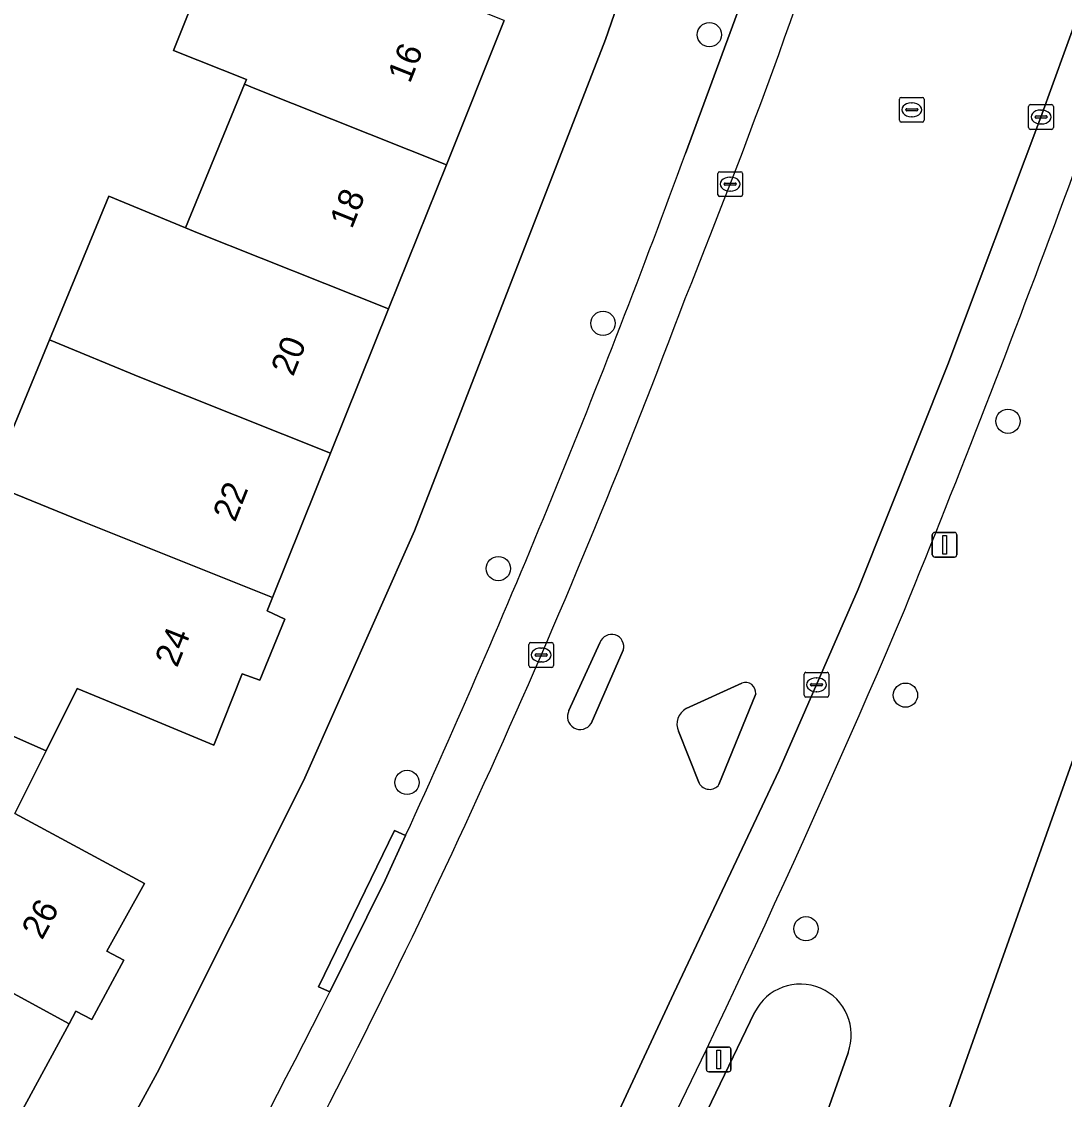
# Model space of a CAD drawing. Extents: x 161771 to 163125, y 382475 to 383179.
# Drawn here: x 162446.17 to 162488.21, y 382677.91 to 382721.38 of the extents above; entities that cross this region are included whole.
import ezdxf

# ---------------------------------------------------------------- set-up
doc = ezdxf.new("R2010")
doc.units = 0
for name, color, linetype in [('IMGEO_Boom', 7, 'Continuous'), ('IMGEO_Erf', 7, 'Continuous'), ('IMGEO_Groenvoorziening', 7, 'Continuous'), ('IMGEO_Kolk', 7, 'Continuous'), ('IMGEO_Lichtmast', 7, 'Continuous'), ('IMGEO_Pand', 7, 'Continuous'), ('IMGEO_Pand_nummerreeks', 7, 'Continuous'), ('IMGEO_Parkeervlak_open', 7, 'Continuous'), ('IMGEO_Rijbaan_lokaal_open', 7, 'Continuous'), ('IMGEO_Rioolput', 7, 'Continuous'), ('IMGEO_Verkeerseiland_gesloten', 7, 'Continuous'), ('IMGEO_Voetpad_open', 7, 'Continuous')]:
    doc.layers.add(name, color=color, linetype=linetype)

msp = doc.modelspace()

# ---------------------------------------------------------------- linework, layer by layer
at = {"layer": 'IMGEO_Boom'}
for centre in [(162473.901, 382720.852), (162469.612, 382709.21), (162485.937, 382705.262), (162465.393, 382699.319), (162481.805, 382694.214), (162461.711, 382690.692), (162477.794, 382684.79)]:
    msp.add_circle(centre, 0.489, dxfattribs=at)
at = {"layer": 'IMGEO_Erf'}
for points in [[(162443.703, 382664.454), (162451.64, 382678.977), (162457.539, 382690.752), (162462.007, 382700.842), (162469.715, 382720.652), (162475.552, 382737.539)], [(162444.892, 382702.731), (162447.3, 382708.547), (162449.695, 382714.334), (162452.784, 382713.055), (162455.16, 382718.857), (162455.238, 382719.049), (162452.301, 382720.22), (162454.546, 382725.853)], [(162465.631, 382721.422), (162463.297, 382715.607), (162460.961, 382709.789), (162458.626, 382703.973), (162456.29, 382698.156), (162456.071, 382697.61), (162456.782, 382697.283), (162455.781, 382694.817), (162455.069, 382695.075), (162453.917, 382692.194), (162450.857, 382693.467), (162448.418, 382694.482), (162447.161, 382691.963), (162445.904, 382689.444), (162448.268, 382688.161), (162451.121, 382686.613), (162449.614, 382683.889), (162450.293, 382683.522), (162449.005, 382681.134), (162448.364, 382681.47), (162448.085, 382680.957), (162445.09, 382675.453)], [(162489.16, 382693.298), (162468.305, 382634.573)]]:
    msp.add_lwpolyline(points, dxfattribs=at)
at = {"layer": 'IMGEO_Groenvoorziening'}
msp.add_lwpolyline([(162475.724, 382681.413), (162471.572, 382672.776), (162467.61, 382665.208), (162467.59, 382664.935), (162467.772, 382664.73), (162473.013, 382662.713), (162473.51, 382662.915), (162479.491, 382679.788)], dxfattribs=at)
msp.add_arc((162477.567, 382680.506), 2.054, 339.5374, 153.794, dxfattribs=at)
at = {"layer": 'IMGEO_Kolk'}
for p, q in [((162486.846, 382718.032), (162487.698, 382718.032)), ((162486.771, 382717.106), (162486.771, 382717.958)), ((162487.073, 382717.575), (162487.471, 382717.575)), ((162487.259, 382717.812), (162487.284, 382717.812)), ((162487.772, 382717.958), (162487.772, 382717.106)), ((162487.03, 382717.526), (162487.03, 382717.538)), ((162487.468, 382717.489), (162487.07, 382717.489)), ((162487.282, 382717.252), (162487.257, 382717.252)), ((162487.514, 382717.538), (162487.514, 382717.526)), ((162487.698, 382717.032), (162486.846, 382717.032)), ((162474.239, 382714.398), (162474.239, 382715.25)), ((162474.314, 382715.324), (162475.166, 382715.324)), ((162474.727, 382715.104), (162474.752, 382715.104)), ((162475.24, 382715.25), (162475.24, 382714.398)), ((162474.498, 382714.818), (162474.498, 382714.83)), ((162474.936, 382714.781), (162474.538, 382714.781)), ((162474.541, 382714.867), (162474.939, 382714.867)), ((162474.75, 382714.544), (162474.725, 382714.544)), ((162474.982, 382714.83), (162474.982, 382714.818)), ((162475.166, 382714.324), (162474.314, 382714.324)), ((162466.694, 382696.332), (162467.546, 382696.332)), ((162466.619, 382695.406), (162466.619, 382696.258)), ((162466.878, 382695.826), (162466.878, 382695.838)), ((162466.921, 382695.875), (162467.319, 382695.875)), ((162467.107, 382696.112), (162467.132, 382696.112)), ((162467.362, 382695.838), (162467.362, 382695.826)), ((162467.62, 382696.258), (162467.62, 382695.406)), ((162467.316, 382695.789), (162466.918, 382695.789)), ((162467.13, 382695.552), (162467.105, 382695.552)), ((162467.546, 382695.332), (162466.694, 382695.332)), ((162477.719, 382694.207), (162477.719, 382695.059)), ((162477.794, 382695.133), (162478.646, 382695.133)), ((162478.72, 382695.059), (162478.72, 382694.207)), ((162477.978, 382694.627), (162477.978, 382694.639)), ((162478.416, 382694.59), (162478.018, 382694.59)), ((162478.021, 382694.676), (162478.419, 382694.676)), ((162478.207, 382694.913), (162478.232, 382694.913)), ((162478.462, 382694.639), (162478.462, 382694.627)), ((162478.646, 382694.133), (162477.794, 382694.133)), ((162478.23, 382694.353), (162478.205, 382694.353))]:
    msp.add_line(p, q, dxfattribs=at)
for points in [[(162486.846, 382718.032), (162487.698, 382718.032)], [(162486.771, 382717.106), (162486.771, 382717.958)], [(162487.772, 382717.958), (162487.772, 382717.106)], [(162487.698, 382717.032), (162486.846, 382717.032)], [(162474.239, 382714.398), (162474.239, 382715.25)], [(162474.314, 382715.324), (162475.166, 382715.324)], [(162475.24, 382715.25), (162475.24, 382714.398)], [(162475.166, 382714.324), (162474.314, 382714.324)], [(162466.694, 382696.332), (162467.546, 382696.332)], [(162466.619, 382695.406), (162466.619, 382696.258)], [(162467.62, 382696.258), (162467.62, 382695.406)], [(162467.546, 382695.332), (162466.694, 382695.332)], [(162477.719, 382694.207), (162477.719, 382695.059)], [(162477.794, 382695.133), (162478.646, 382695.133)], [(162478.72, 382695.059), (162478.72, 382694.207)], [(162478.646, 382694.133), (162477.794, 382694.133)]]:
    msp.add_lwpolyline(points, dxfattribs=at)
for centre, radius, start, end in [((162486.848, 382717.956), 0.0765, 91.552, 178.448), ((162486.848, 382717.956), 0.0765, 91.552, 178.448), ((162487.696, 382717.956), 0.0765, 1.552, 88.448), ((162487.696, 382717.956), 0.0765, 1.552, 88.448), ((162487.07, 382717.535), 0.0403, 85.8775, 175.7526), ((162487.475, 382717.537), 0.0386, 1.7309, 96.639), ((162487.067, 382717.525), 0.0366, 178.938, 274.7102), ((162487.471, 382717.532), 0.043, 264.8664, 352.4533), ((162486.848, 382717.108), 0.0765, 181.552, 268.448), ((162486.848, 382717.108), 0.0765, 181.552, 268.448), ((162487.696, 382717.108), 0.0765, 271.552, 358.448), ((162487.696, 382717.108), 0.0765, 271.552, 358.448), ((162474.316, 382715.248), 0.0765, 91.552, 178.448), ((162474.316, 382715.248), 0.0765, 91.552, 178.448), ((162475.164, 382715.248), 0.0765, 1.552, 88.448), ((162475.164, 382715.248), 0.0765, 1.552, 88.448), ((162474.538, 382714.827), 0.0403, 85.8775, 175.7526), ((162474.535, 382714.817), 0.0366, 178.938, 274.7102), ((162474.939, 382714.824), 0.043, 264.8664, 352.4533), ((162474.943, 382714.829), 0.0386, 1.7309, 96.639), ((162474.316, 382714.4), 0.0765, 181.552, 268.448), ((162474.316, 382714.4), 0.0765, 181.552, 268.448), ((162475.164, 382714.4), 0.0765, 271.552, 358.448), ((162475.164, 382714.4), 0.0765, 271.552, 358.448), ((162466.696, 382696.256), 0.0765, 91.552, 178.448), ((162466.696, 382696.256), 0.0765, 91.552, 178.448), ((162467.544, 382696.256), 0.0765, 1.552, 88.448), ((162467.544, 382696.256), 0.0765, 1.552, 88.448), ((162466.918, 382695.835), 0.0403, 85.8775, 175.7526), ((162467.323, 382695.837), 0.0386, 1.7309, 96.639), ((162466.696, 382695.408), 0.0765, 181.552, 268.448), ((162466.696, 382695.408), 0.0765, 181.552, 268.448), ((162466.915, 382695.825), 0.0366, 178.938, 274.7102), ((162467.319, 382695.832), 0.043, 264.8664, 352.4533), ((162467.544, 382695.408), 0.0765, 271.552, 358.448), ((162467.544, 382695.408), 0.0765, 271.552, 358.448), ((162477.796, 382695.057), 0.0765, 91.552, 178.448), ((162477.796, 382695.057), 0.0765, 91.552, 178.448), ((162478.644, 382695.057), 0.0765, 1.552, 88.448), ((162478.644, 382695.057), 0.0765, 1.552, 88.448), ((162478.018, 382694.636), 0.0403, 85.8775, 175.7526), ((162478.015, 382694.626), 0.0366, 178.938, 274.7102), ((162478.419, 382694.633), 0.043, 264.8664, 352.4533), ((162478.423, 382694.638), 0.0386, 1.7309, 96.639), ((162477.796, 382694.209), 0.0765, 181.552, 268.448), ((162477.796, 382694.209), 0.0765, 181.552, 268.448), ((162478.644, 382694.209), 0.0765, 271.552, 358.448), ((162478.644, 382694.209), 0.0765, 271.552, 358.448)]:
    msp.add_arc(centre, radius, start, end, dxfattribs=at)
for centre, major_axis, ratio, start_param, end_param in [((162487.258, 382717.532), (-0.387, 0.002), 0.722429, 4.712389, 7.853982), ((162487.283, 382717.532), (-0.39, 0.002), 0.717154, 1.570796, 4.712389), ((162474.726, 382714.824), (-0.387, 0.002), 0.722429, 4.712389, 7.853982), ((162474.751, 382714.824), (-0.39, 0.002), 0.717154, 1.570796, 4.712389), ((162467.106, 382695.832), (-0.387, 0.002), 0.722429, 4.712389, 7.853982), ((162467.131, 382695.832), (-0.39, 0.002), 0.717154, 1.570796, 4.712389), ((162478.206, 382694.633), (-0.387, 0.002), 0.722429, 4.712389, 7.853982), ((162478.231, 382694.633), (-0.39, 0.002), 0.717154, 1.570796, 4.712389)]:
    msp.add_ellipse(centre, major_axis=major_axis, ratio=ratio, start_param=start_param, end_param=end_param, dxfattribs=at)
at = {"layer": 'IMGEO_Lichtmast'}
for p, q in [((162482.887, 382699.879), (162482.887, 382700.679)), ((162482.887, 382700.679), (162482.887, 382699.879)), ((162482.987, 382700.779), (162483.777, 382700.779)), ((162483.777, 382700.779), (162482.987, 382700.779)), ((162483.877, 382700.679), (162483.877, 382699.879)), ((162483.877, 382699.879), (162483.877, 382700.679)), ((162483.777, 382699.779), (162482.987, 382699.779)), ((162482.987, 382699.779), (162483.777, 382699.779)), ((162473.781, 382679.119), (162473.781, 382679.919)), ((162473.781, 382679.919), (162473.781, 382679.119)), ((162473.881, 382680.019), (162474.671, 382680.019)), ((162474.671, 382680.019), (162473.881, 382680.019)), ((162474.771, 382679.919), (162474.771, 382679.119)), ((162474.771, 382679.119), (162474.771, 382679.919)), ((162474.671, 382679.019), (162473.881, 382679.019)), ((162473.881, 382679.019), (162474.671, 382679.019))]:
    msp.add_line(p, q, dxfattribs=at)
for points in [[(162483.307, 382700.654), (162483.457, 382700.654), (162483.457, 382699.904), (162483.307, 382699.904), (162483.307, 382700.654)], [(162474.201, 382679.894), (162474.351, 382679.894), (162474.351, 382679.144), (162474.201, 382679.144), (162474.201, 382679.894)]]:
    msp.add_lwpolyline(points, dxfattribs=at)
for centre, start, end in [((162482.987, 382700.679), 90, 180), ((162482.987, 382700.679), 90, 180), ((162483.777, 382700.679), 0, 90), ((162483.777, 382700.679), 360, 90), ((162482.987, 382699.879), 180, 270), ((162482.987, 382699.879), 180, 270), ((162483.777, 382699.879), 270, 0), ((162483.777, 382699.879), 270, 0), ((162473.881, 382679.919), 90, 180), ((162473.881, 382679.919), 90, 180), ((162474.671, 382679.919), 0, 90), ((162474.671, 382679.919), 360, 90), ((162473.881, 382679.119), 180, 270), ((162473.881, 382679.119), 180, 270), ((162474.671, 382679.119), 270, 0), ((162474.671, 382679.119), 270, 0)]:
    msp.add_arc(centre, 0.1, start, end, dxfattribs=at)
at = {"layer": 'IMGEO_Pand'}
for points in [[(162465.631, 382721.422), (162457.901, 382724.503), (162457.536, 382724.661), (162454.546, 382725.853), (162452.301, 382720.22), (162455.238, 382719.049), (162455.16, 382718.857), (162455.581, 382718.681), (162463.297, 382715.607)], [(162455.16, 382718.857), (162452.784, 382713.055), (162453.261, 382712.858), (162460.961, 382709.789), (162463.297, 382715.607), (162455.581, 382718.681)], [(162452.784, 382713.055), (162449.695, 382714.334), (162447.3, 382708.547), (162450.941, 382707.035), (162458.626, 382703.973), (162460.961, 382709.789), (162453.261, 382712.858)], [(162456.29, 382698.156), (162458.626, 382703.973), (162450.941, 382707.035), (162447.3, 382708.547), (162444.892, 382702.731), (162448.621, 382701.212)], [(162456.29, 382698.156), (162448.621, 382701.212), (162444.892, 382702.731), (162442.7, 382697.434), (162442.379, 382697.574), (162441.065, 382694.716), (162441.583, 382694.434), (162447.161, 382691.963), (162448.418, 382694.482), (162450.857, 382693.467), (162453.917, 382692.194), (162455.069, 382695.075), (162455.781, 382694.817), (162456.782, 382697.283), (162456.071, 382697.61)], [(162437.165, 382686.917), (162440.898, 382684.867), (162448.085, 382680.957), (162448.364, 382681.47), (162449.005, 382681.134), (162450.293, 382683.522), (162449.614, 382683.889), (162451.121, 382686.613), (162448.268, 382688.161), (162445.904, 382689.444), (162447.161, 382691.963), (162441.583, 382694.434), (162441.065, 382694.716), (162439.737, 382691.83)], [(162448.085, 382680.957), (162440.898, 382684.867), (162437.165, 382686.917), (162434.22, 382681.29), (162434.44, 382681.175), (162437.319, 382679.668), (162437.903, 382679.362), (162445.09, 382675.453)]]:
    msp.add_lwpolyline(points, close=True, dxfattribs=at)
at = {"layer": 'IMGEO_Parkeervlak_open'}
for points in [[(162512.632, 382808.546), (162511.28, 382810.646), (162509.154, 382801.926), (162505.086, 382785.036), (162500.442, 382764.689), (162500, 382762.664), (162498.277, 382754.772), (162497.178, 382750), (162496.887, 382748.736), (162496.008, 382745.127), (162493.813, 382737.211), (162492.079, 382731.423), (162488.748, 382721.634), (162487.266, 382717.521), (162483.52, 382707.553), (162479.897, 382698.492), (162476.717, 382691.181), (162472.466, 382682.195), (162468.158, 382672.932), (162463.316, 382663.492), (162458.673, 382655.168), (162454.89, 382648.901), (162451.763, 382643.729), (162451.23, 382642.792)], [(162478.439, 382731.539), (162478.065, 382730.403), (162475.899, 382724.084), (162472.935, 382716.065)], [(162461.654, 382688.547), (162460.831, 382686.755), (162458.597, 382682.241)]]:
    msp.add_lwpolyline(points, dxfattribs=at)
for centre, radius, start, end in [((162201.86, 382819.645), 292.321, 338.01493, 342.42413), ((161985.864, 382899.841), 535.536, 337.81725, 341.61717), ((162112.132, 382847.905), 384.137, 335.4903, 339.92736), ((162182.598, 382819.036), 310.052, 332.0916, 339.45199), ((162091.344, 382862.892), 423.95, 329.05493, 337.05894), ((162116.582, 382854.367), 382.886, 329.58715, 333.2852)]:
    msp.add_arc(centre, radius, start, end, dxfattribs=at)
at = {"layer": 'IMGEO_Rijbaan_lokaal_open'}
for points in [[(162468.158, 382672.932), (162472.466, 382682.195), (162476.717, 382691.181), (162479.897, 382698.492), (162483.52, 382707.553), (162487.266, 382717.521), (162488.748, 382721.634), (162492.079, 382731.423), (162493.813, 382737.211), (162496.008, 382745.127), (162496.887, 382748.736), (162497.178, 382750), (162498.277, 382754.772), (162500, 382762.664), (162500.442, 382764.689), (162505.086, 382785.036), (162509.154, 382801.926)], [(162468.24, 382693.592), (162469.49, 382696.326)], [(162470.426, 382696.029), (162469.136, 382693.068)], [(162472.966, 382693.669), (162475.209, 382694.696)], [(162475.768, 382694.269), (162474.287, 382690.606)], [(162473.488, 382690.667), (162472.653, 382692.754)]]:
    msp.add_lwpolyline(points, dxfattribs=at)
for centre, radius, start, end in [((162201.86, 382819.645), 292.321, 338.01493, 342.42413), ((162182.598, 382819.036), 310.052, 332.0916, 339.45199), ((162469.956, 382696.173), 0.491, 343.0021, 161.7886), ((162475.357, 382694.31), 0.413, 354.2742, 110.976), ((162473.295, 382693.046), 0.705, 117.8025, 204.4282), ((162468.698, 382693.348), 0.519, 151.9516, 327.4084), ((162473.906, 382690.885), 0.472, 207.4794, 323.789)]:
    msp.add_arc(centre, radius, start, end, dxfattribs=at)
at = {"layer": 'IMGEO_Rioolput'}
for p, q in [((162481.559, 382717.398), (162481.559, 382718.25)), ((162481.634, 382718.324), (162482.486, 382718.324)), ((162482.047, 382718.104), (162482.072, 382718.104)), ((162482.56, 382718.25), (162482.56, 382717.398)), ((162481.818, 382717.818), (162481.818, 382717.83)), ((162482.256, 382717.781), (162481.858, 382717.781)), ((162481.861, 382717.867), (162482.259, 382717.867)), ((162482.302, 382717.83), (162482.302, 382717.818)), ((162482.486, 382717.324), (162481.634, 382717.324)), ((162482.07, 382717.544), (162482.045, 382717.544))]:
    msp.add_line(p, q, dxfattribs=at)
for points in [[(162481.559, 382717.398), (162481.559, 382718.25)], [(162481.634, 382718.324), (162482.486, 382718.324)], [(162482.56, 382718.25), (162482.56, 382717.398)], [(162482.486, 382717.324), (162481.634, 382717.324)]]:
    msp.add_lwpolyline(points, dxfattribs=at)
for centre, radius, start, end in [((162481.636, 382718.248), 0.0765, 91.552, 178.448), ((162481.636, 382718.248), 0.0765, 91.552, 178.448), ((162482.484, 382718.248), 0.0765, 1.552, 88.448), ((162482.484, 382718.248), 0.0765, 1.552, 88.448), ((162481.858, 382717.827), 0.0403, 85.8775, 175.7526), ((162481.855, 382717.817), 0.0366, 178.938, 274.7102), ((162482.259, 382717.824), 0.043, 264.8664, 352.4533), ((162482.263, 382717.829), 0.0386, 1.7309, 96.639), ((162481.636, 382717.4), 0.0765, 181.552, 268.448), ((162481.636, 382717.4), 0.0765, 181.552, 268.448), ((162482.484, 382717.4), 0.0765, 271.552, 358.448), ((162482.484, 382717.4), 0.0765, 271.552, 358.448)]:
    msp.add_arc(centre, radius, start, end, dxfattribs=at)
for centre, major_axis, ratio, start_param, end_param in [((162482.046, 382717.824), (-0.387, 0.002), 0.722429, 4.712389, 7.853982), ((162482.071, 382717.824), (-0.39, 0.002), 0.717154, 1.570796, 4.712389)]:
    msp.add_ellipse(centre, major_axis=major_axis, ratio=ratio, start_param=start_param, end_param=end_param, dxfattribs=at)
at = {"layer": 'IMGEO_Verkeerseiland_gesloten'}
for points in [[(162469.49, 382696.326), (162468.24, 382693.592)], [(162469.136, 382693.068), (162470.426, 382696.029)], [(162475.209, 382694.696), (162472.966, 382693.669)], [(162474.287, 382690.606), (162475.768, 382694.269)], [(162472.653, 382692.754), (162473.488, 382690.667)]]:
    msp.add_lwpolyline(points, dxfattribs=at)
for centre, radius, start, end in [((162469.956, 382696.173), 0.491, 343.0021, 161.7886), ((162475.357, 382694.31), 0.413, 354.2742, 110.976), ((162473.295, 382693.046), 0.705, 117.8025, 204.4282), ((162468.698, 382693.348), 0.519, 151.9516, 327.4084), ((162473.906, 382690.885), 0.472, 207.4794, 323.789)]:
    msp.add_arc(centre, radius, start, end, dxfattribs=at)
at = {"layer": 'IMGEO_Voetpad_open'}
for points in [[(162472.565, 382660.277), (162467.218, 382645.531), (162463.814, 382636.141), (162468.305, 382634.573), (162489.16, 382693.298), (162492.061, 382702.197), (162492.531, 382703.794), (162496.253, 382716.455), (162500, 382730.308), (162503.472, 382745.528), (162503.806, 382746.991), (162504.492, 382750), (162508.826, 382769.514), (162509.13, 382770.881), (162519.291, 382816.631)], [(162483.186, 382760.323), (162482.438, 382760.49), (162481.155, 382756.282), (162479.277, 382750), (162475.552, 382737.539), (162469.715, 382720.652), (162462.007, 382700.842), (162457.539, 382690.752), (162451.64, 382678.977), (162443.703, 382664.454), (162438.387, 382655.596), (162432.385, 382646.085), (162421.193, 382630.033), (162412.885, 382618.959), (162400.55, 382603.937), (162397.717, 382600.824), (162401.803, 382597.737), (162402.538, 382596.903), (162403.952, 382598.14), (162405.935, 382599.931), (162406.248, 382600.285)], [(162472.935, 382716.065), (162475.899, 382724.084), (162475.425, 382724.24), (162477.591, 382730.559), (162478.065, 382730.403), (162478.439, 382731.539)], [(162458.597, 382682.241), (162458.145, 382682.453), (162461.202, 382688.759), (162461.654, 382688.547)], [(162479.491, 382679.788), (162473.51, 382662.915), (162473.013, 382662.713), (162467.772, 382664.73), (162467.59, 382664.935), (162467.61, 382665.208), (162471.572, 382672.776), (162475.724, 382681.413)]]:
    msp.add_lwpolyline(points, dxfattribs=at)
msp.add_lwpolyline([(162461.654, 382688.547), (162461.202, 382688.759), (162458.145, 382682.453), (162458.597, 382682.241), (162460.831, 382686.755)], close=True, dxfattribs=at)
for centre, radius, start, end in [((161985.864, 382899.841), 535.536, 337.81725, 341.61717), ((162112.132, 382847.905), 384.137, 335.4903, 339.92736), ((162091.344, 382862.892), 423.95, 329.05493, 337.05894), ((162477.567, 382680.506), 2.054, 339.5374, 153.794), ((162116.582, 382854.367), 382.886, 329.58715, 333.2852)]:
    msp.add_arc(centre, radius, start, end, dxfattribs=at)

# ---------------------------------------------------------------- texts
at = {"layer": 'IMGEO_Pand_nummerreeks'}
for s, rotation, p in [('16', 68.2794, (162461.824, 382718.855)), ('18', 68.28, (162459.488, 382712.988)), ('20', 68.28, (162457.116, 382707.034)), ('22', 68.28, (162454.776, 382701.16)), ('24', 68.28, (162452.439, 382695.293)), ('26', 61.4416, (162446.997, 382684.306))]:
    msp.add_text(s, height=1, rotation=rotation, dxfattribs=at).set_placement(p)

doc.saveas('drawing.dxf')
